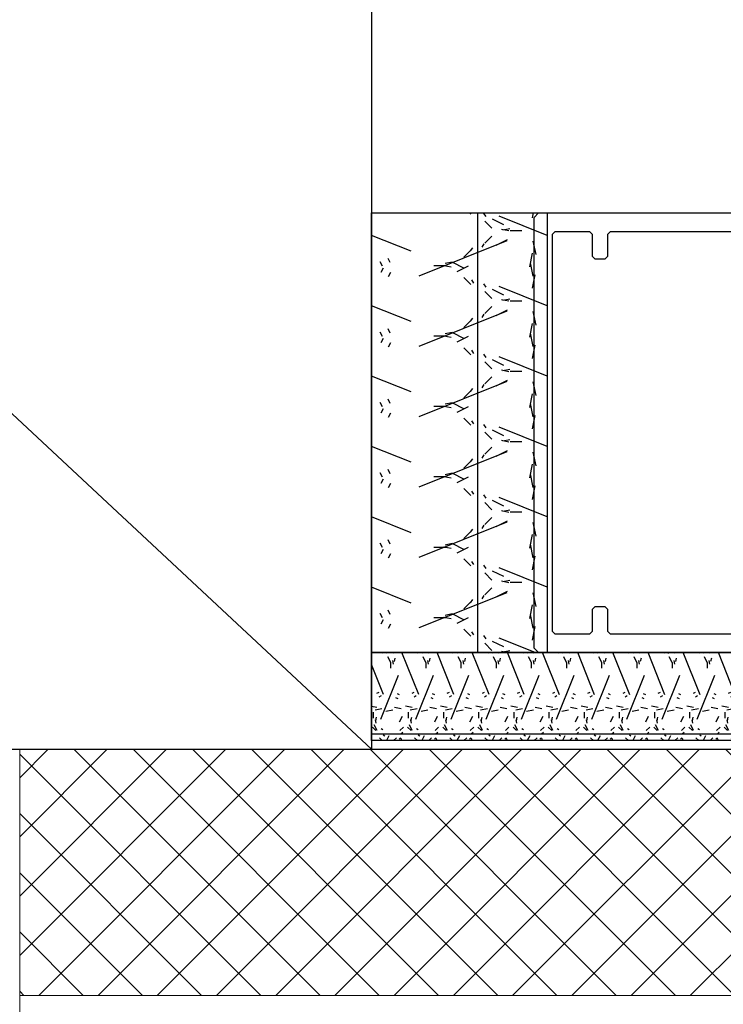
# Model space of a CAD drawing. Header units: millimetres. Extents: x -637441 to -130928, y -380379 to -53767.
# Tile 295 of 390: x -337512 to -337432, y -156681 to -156569. Entities that reach past the tile are written whole.
import ezdxf

# ---------------------------------------------------------------- set-up
doc = ezdxf.new("R2010")
doc.units = ezdxf.units.MM
doc.header["$LTSCALE"] = 10
for name, color, linetype in [('AL_1', 187, 'Continuous'), ('AL_3', 7, 'Continuous'), ('CrossSectionsProfils', 7, 'Continuous'), ('SLABĚ', 7, 'Continuous'), ('ZDIVO', 6, 'Continuous')]:
    doc.layers.add(name, color=color, linetype=linetype)
doc.layers.add('AL_2', color=14, linetype='Continuous', lineweight=50, plot=False)
for name, color, linetype, lineweight in [('CKTEXTY_MALE', 7, 'Continuous', 25), ('MB-inne', 8, 'Continuous', 9), ('MB-kreskowanie', 8, 'Continuous', 5)]:
    doc.layers.add(name, color=color, linetype=linetype, lineweight=lineweight)
doc.styles.add('!_MFSD_STANDARD', font='txt')
doc.dimstyles.new('!_MFSD$0', dxfattribs={"dimtxt": 3.5, "dimasz": 3.5, "dimexe": 1, "dimexo": 1, "dimgap": 1.5, "dimtad": 1, "dimdsep": 46, "dimtxsty": '!_MFSD_STANDARD', "dimblk": 'OPEN90', "dimcen": 0, "dimclrd": 155, "dimclre": 155, "dimclrt": 255, "dimadec": 0, "dimazin": 2, "dimtp": 0.1, "dimtm": 0.1, "dimtfac": 0.71, "dimtmove": 0, "dimatfit": 3, "dimldrblk": 'DOTSMALL', "dimfxl": 1, "dimtfill": 1, "dimlwd": -1, "dimlwe": -1, "dimarcsym": 1})

# ---------------------------------------------------------------- blocks, each defined once
blk = doc.blocks.new('K43_2152_X', base_point=(869.0615890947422, 512.9037853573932))
at = {"layer": 'CrossSectionsProfils', "flags": 128}
for points in [[(922.0594200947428, 537.9039893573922), (853.3594200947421, 537.903989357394), (853.0594200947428, 537.603989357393), (853.0594200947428, 535.4038988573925), (853.5594200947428, 534.9038988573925), (854.0594200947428, 534.9038988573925), (854.0594200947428, 536.4036718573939), (856.0594200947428, 536.4036718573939), (856.0594200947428, 532.6536718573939), (856.3094200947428, 532.4036718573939), (856.0594200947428, 532.1536718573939), (856.0594200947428, 528.4036718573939), (854.0594200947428, 528.4036718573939), (854.0594200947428, 529.9038988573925), (853.5594200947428, 529.9038988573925), (853.0594200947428, 529.4038988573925), (853.0594200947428, 525.9036718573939), (854.0594200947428, 525.9036718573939), (854.0594200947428, 526.903672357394), (856.0594200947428, 526.903672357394), (856.0594200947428, 519.4037853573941), (855.5594200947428, 518.9037853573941), (838.3615890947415, 518.9037853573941), (838.0615890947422, 518.603785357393), (838.0615890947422, 516.9037853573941), (838.5615890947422, 516.4037853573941), (839.5615890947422, 516.4037853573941), (839.5615890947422, 517.4037853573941), (841.5719520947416, 517.4037853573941), (842.0719520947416, 516.9037853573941), (842.0719520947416, 515.6537853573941), (843.6596660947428, 512.9037853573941), (842.0719520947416, 510.1537853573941), (842.0719520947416, 508.9037853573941), (841.5719520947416, 508.4037853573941), (839.5615890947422, 508.4037853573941), (839.5615890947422, 509.4037853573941), (838.5615890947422, 509.4037853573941), (838.0615890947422, 508.9037853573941), (838.0615890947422, 507.2037853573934), (838.3615890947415, 506.9037853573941), (855.5594200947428, 506.9037853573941), (856.0594200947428, 506.4037853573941), (856.0594200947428, 498.9038983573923), (854.0594200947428, 498.9038983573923), (854.0594200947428, 499.9038988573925), (853.0594200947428, 499.9038988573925), (853.0594200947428, 496.4036718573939), (853.5594200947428, 495.9036718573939), (854.0594200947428, 495.9036718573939), (854.0594200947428, 497.4038988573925), (856.0594200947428, 497.4038988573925), (856.0594200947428, 493.6538988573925), (856.3094200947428, 493.4038988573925), (856.0594200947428, 493.1538988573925), (856.0594200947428, 489.4038988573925), (854.0594200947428, 489.4038988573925), (854.0594200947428, 490.9036718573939), (853.5594200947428, 490.9036718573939), (853.0594200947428, 490.4036718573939), (853.0594200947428, 488.2035813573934), (853.3594200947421, 487.9035813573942), (922.0594200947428, 487.9035813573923), (922.5594200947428, 488.4035813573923), (922.5594200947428, 537.4039893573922), (922.0594200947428, 537.9039893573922)], [(915.659420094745, 532.7037853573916), (914.4594200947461, 532.7037853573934), (914.1594200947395, 533.0037853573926), (914.1594200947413, 535.5039893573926), (913.8594200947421, 535.8039893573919), (858.3594200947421, 535.8039893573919), (858.0594200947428, 535.5039893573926), (858.0594200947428, 490.3035813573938), (858.3594200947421, 490.0035813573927), (913.8594200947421, 490.0035813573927), (914.1594200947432, 490.303581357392), (914.159420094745, 492.8037853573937), (914.4594200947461, 493.103785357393), (915.659420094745, 493.103785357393), (915.9594200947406, 492.8037853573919), (915.9594200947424, 490.303581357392), (916.2594200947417, 490.0035813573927), (920.1594200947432, 490.0035813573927), (920.4594200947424, 490.303581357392), (920.4594200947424, 535.5039893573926), (920.1594200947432, 535.8039893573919), (916.2594200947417, 535.8039893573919), (915.9594200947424, 535.5039893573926), (915.9594200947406, 533.0037853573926), (915.659420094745, 532.7037853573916)], [(856.1541009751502, 516.525050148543), (855.669029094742, 516.9037848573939), (845.6803910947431, 516.9037848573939), (845.2473783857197, 516.1537848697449), (846.6596655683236, 513.7076315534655), (846.6596655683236, 512.0999391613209), (845.2473783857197, 509.6537858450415), (845.6803910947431, 508.9037858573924), (855.669029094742, 508.9037858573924), (856.1541009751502, 509.2825205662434), (857.0593971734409, 512.9037853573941), (856.1541009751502, 516.525050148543)]]:
    blk.add_lwpolyline(points, dxfattribs=at)
blk = doc.blocks.new('*D781')
at = {"layer": 'DEFPOINTS', "color": 0, "transparency": 16777216}
for p in [(0, 0), (0, -20.00000000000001), (-2.461246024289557e-28, -20.00000000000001)]:
    blk.add_point(p, dxfattribs=at)
at = {"layer": 'AL_2', "transparency": 16777216, "insert": (-2.250000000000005, -10), "char_height": 1.5, "attachment_point": 5, "rotation": 90, "style": '!_MFSD_STANDARD', "bg_fill": 3, "box_fill_scale": 1.1, "bg_fill_color": 256, "bg_fill_true_color": 13158600, "bg_fill_transparency": 0}
blk.add_mtext('20mm', dxfattribs=at)
blk = doc.blocks.new('_DotSmall')
at = {"color": 0, "linetype": 'ByBlock', "const_width": 0.5}
blk.add_lwpolyline([(-0.0625, 0, 1), (0.0625, 0, 1)], format="xyb", close=True, dxfattribs=at)
blk = doc.blocks.new('_Open90')
at = {"color": 0, "linetype": 'ByBlock', "lineweight": -2}
for p, q in [((-0.5, 0.5), (0, 0)), ((0, 0), (-1, 0)), ((0, 0), (-0.5, -0.5))]:
    blk.add_line(p, q, dxfattribs=at)
blk = doc.blocks.new('*D779')
at = {"layer": 'DEFPOINTS', "color": 0, "transparency": 16777216}
for p in [(0, 0), (0, -10), (-2.477023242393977e-28, -10)]:
    blk.add_point(p, dxfattribs=at)
at = {"layer": 'AL_2', "transparency": 16777216, "insert": (-2.250000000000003, -5.000000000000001), "char_height": 1.5, "attachment_point": 5, "rotation": 90, "style": '!_MFSD_STANDARD', "bg_fill": 3, "box_fill_scale": 1.1, "bg_fill_color": 256, "bg_fill_true_color": 13158600, "bg_fill_transparency": 0}
blk.add_mtext('10mm', dxfattribs=at)
blk = doc.blocks.new('*U780')
at = {"layer": 'AL_1'}
h = blk.add_hatch(dxfattribs=at)
h.set_pattern_fill('MINERAL WOOL', color=256, scale=20)
h.set_pattern_definition([(0, (72.75000000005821, -5.169198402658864e-15), (0, 20), []), (68.1986, (76.75000000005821, 4.999999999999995), (-8.000497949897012, -0.0007441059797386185), [10.77, -10.77]), (111.8014, (76.75000000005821, 4.999999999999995), (-8.000497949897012, 0.0007441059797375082), [10.77, -10.77]), (90, (76.75000000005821, 3.679999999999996), (-8, 4.898587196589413e-16), [1.32, -18.68]), (90, (72.75000000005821, 14.99999999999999), (-8, 4.898587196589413e-16), [1.32, -18.68]), (11.3099, (72.75000000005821, -5.169198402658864e-15), (-7.999992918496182, -3.310420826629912e-06), [1.568, -98.842, 1.568, -101.98]), (11.3099, (72.75000000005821, 19.99999999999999), (-7.999992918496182, -3.310420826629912e-06), [1.568, -98.842, 1.568, -101.98]), (26.5651, (74.2884600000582, 0.3076999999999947), (-8.000007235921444, 2.127299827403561e-06), [0.55, -44.17]), (33.6901, (74.78078000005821, 0.5538599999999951), (-7.999997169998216, -4.534226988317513e-06), [0.44374, -143.7783]), (33.6901, (74.78078000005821, 20.55385999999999), (-7.999997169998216, -4.534226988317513e-06), [0.44374, -143.7783]), (33.6901, (74.78078000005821, 40.55386000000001), (-7.999997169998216, -4.534226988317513e-06), [0.44374, -143.7783]), (33.6901, (74.78078000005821, 60.55386000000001), (-7.999997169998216, -4.534226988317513e-06), [0.44374, -143.7783]), (45, (75.15000000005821, 0.7999999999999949), (-8.000008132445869, 0), [1.13138, -55.43716000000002]), (45, (75.15000000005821, 20.79999999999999), (-8.000008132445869, 0), [1.13138, -55.43716000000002]), (63.43480000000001, (75.95000000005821, 1.599999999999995), (-8.000007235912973, 1.183534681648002e-05), [1.431059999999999, -88.01163999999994]), (63.43480000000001, (75.95000000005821, 21.59999999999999), (-8.000007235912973, 1.183534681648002e-05), [1.431059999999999, -88.01163999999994]), (63.43480000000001, (75.95000000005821, 41.6), (-8.000007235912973, 1.183534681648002e-05), [1.431059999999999, -88.01163999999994]), (63.43480000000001, (75.95000000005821, 61.6), (-8.000007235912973, 1.183534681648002e-05), [1.431059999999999, -88.01163999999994]), (78.6901, (76.59000000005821, 2.879999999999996), (-7.999992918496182, 3.310420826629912e-06), [0.81586, -39.97630000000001]), (78.6901, (76.59000000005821, 22.88), (-7.999992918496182, 3.310420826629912e-06), [0.81586, -39.97630000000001]), (168.6901, (72.75000000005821, -5.169198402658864e-15), (-7.999992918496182, 3.310420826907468e-06), [1.568, -98.842, 1.568, -101.98]), (168.6901, (72.75000000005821, 19.99999999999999), (-7.999992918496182, 3.310420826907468e-06), [1.568, -98.842, 1.568, -101.98]), (153.4349, (71.21154000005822, 0.3076999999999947), (-8.000007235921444, -2.127299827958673e-06), [0.55, -44.17]), (146.3099, (70.7192200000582, 0.5538599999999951), (-7.999997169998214, 4.534226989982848e-06), [0.44374, -143.7783]), (146.3099, (70.7192200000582, 20.55385999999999), (-7.999997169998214, 4.534226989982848e-06), [0.44374, -143.7783]), (146.3099, (70.7192200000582, 40.55386000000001), (-7.999997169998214, 4.534226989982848e-06), [0.44374, -143.7783]), (146.3099, (70.7192200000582, 60.55386000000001), (-7.999997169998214, 4.534226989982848e-06), [0.44374, -143.7783]), (135, (70.3500000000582, 0.7999999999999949), (-8.000008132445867, 5.551115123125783e-16), [1.13138, -55.43716000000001]), (135, (70.3500000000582, 20.79999999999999), (-8.000008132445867, 5.551115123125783e-16), [1.13138, -55.43716000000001]), (116.5652, (69.5500000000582, 1.599999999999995), (-8.000007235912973, -1.183534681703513e-05), [1.43106, -88.01164]), (116.5652, (69.5500000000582, 21.59999999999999), (-8.000007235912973, -1.183534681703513e-05), [1.43106, -88.01164]), (116.5652, (69.5500000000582, 41.6), (-8.000007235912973, -1.183534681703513e-05), [1.43106, -88.01164]), (116.5652, (69.5500000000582, 61.6), (-8.000007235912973, -1.183534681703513e-05), [1.43106, -88.01164]), (101.3098999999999, (68.9100000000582, 2.879999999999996), (-7.999992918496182, -3.310420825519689e-06), [0.8158599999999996, -39.97629999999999]), (101.3098999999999, (68.9100000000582, 22.88), (-7.999992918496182, -3.310420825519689e-06), [0.8158599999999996, -39.97629999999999]), (333.4349, (78.2884600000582, -0.307700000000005), (8.000007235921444, 2.127299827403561e-06), [0.55, -44.17]), (206.5651, (67.21154000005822, -0.307700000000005), (8.000007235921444, -2.127299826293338e-06), [0.5499999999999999, -44.16999999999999]), (326.3099, (78.78078000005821, -0.5538600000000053), (7.999997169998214, -4.53422698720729e-06), [0.44374, -143.7783]), (326.3099, (78.78078000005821, -20.55386000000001), (7.999997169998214, -4.53422698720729e-06), [0.44374, -143.7783]), (326.3099, (78.78078000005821, -40.55386000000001), (7.999997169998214, -4.53422698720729e-06), [0.44374, -143.7783]), (326.3099, (78.78078000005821, -60.55386000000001), (7.999997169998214, -4.53422698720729e-06), [0.44374, -143.7783]), (213.6901, (66.7192200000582, -0.5538600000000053), (7.999997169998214, 4.534226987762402e-06), [0.4437399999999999, -143.7782999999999]), (213.6901, (66.7192200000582, -20.55386000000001), (7.999997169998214, 4.534226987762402e-06), [0.4437399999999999, -143.7782999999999]), (213.6901, (66.7192200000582, -40.55386000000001), (7.999997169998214, 4.534226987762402e-06), [0.4437399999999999, -143.7782999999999]), (213.6901, (66.7192200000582, -60.55386000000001), (7.999997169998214, 4.534226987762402e-06), [0.4437399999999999, -143.7782999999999]), (315, (79.15000000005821, -0.8000000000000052), (8.000008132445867, -1.665334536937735e-15), [1.13138, -55.43716000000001]), (315, (79.15000000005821, -20.80000000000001), (8.000008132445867, -1.665334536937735e-15), [1.13138, -55.43716000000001]), (225, (66.3500000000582, -0.8000000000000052), (8.000008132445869, -1.110223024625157e-15), [1.13138, -55.43716000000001]), (225, (66.3500000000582, -20.80000000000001), (8.000008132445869, -1.110223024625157e-15), [1.13138, -55.43716000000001]), (296.5652000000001, (79.95000000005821, -1.600000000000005), (8.000007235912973, 1.183534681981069e-05), [1.43106, -88.01164]), (296.5652000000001, (79.95000000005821, -21.60000000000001), (8.000007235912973, 1.183534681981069e-05), [1.43106, -88.01164]), (296.5652000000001, (79.95000000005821, -41.6), (8.000007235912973, 1.183534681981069e-05), [1.43106, -88.01164]), (296.5652000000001, (79.95000000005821, -61.6), (8.000007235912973, 1.183534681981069e-05), [1.43106, -88.01164]), (243.4348, (65.5500000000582, -1.600000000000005), (8.000007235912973, -1.18353468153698e-05), [1.43106, -88.01164]), (243.4348, (65.5500000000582, -21.60000000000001), (8.000007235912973, -1.18353468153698e-05), [1.43106, -88.01164]), (243.4348, (65.5500000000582, -41.6), (8.000007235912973, -1.18353468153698e-05), [1.43106, -88.01164]), (243.4348, (65.5500000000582, -61.6), (8.000007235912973, -1.18353468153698e-05), [1.43106, -88.01164]), (281.3099, (80.59000000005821, -2.880000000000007), (7.999992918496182, 3.310420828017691e-06), [0.8158599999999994, -39.97629999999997]), (281.3099, (80.59000000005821, -22.88000000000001), (7.999992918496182, 3.310420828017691e-06), [0.8158599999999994, -39.97629999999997]), (258.6901, (64.9100000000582, -2.880000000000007), (7.999992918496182, -3.310420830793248e-06), [0.81586, -39.97630000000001]), (258.6901, (64.9100000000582, -22.88000000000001), (7.999992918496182, -3.310420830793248e-06), [0.81586, -39.97630000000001])])
h.paths.add_polyline_path([(-49.99999999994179, -20.00000000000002), (0, -20), (0, 0), (-49.99999999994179, 3.552713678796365e-15)])
at = {"layer": 'AL_3'}
blk.add_lwpolyline([(-49.99999999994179, -20.00000000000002), (0, -20), (0, 0), (-49.99999999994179, 3.552713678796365e-15)], close=True, dxfattribs=at)
at = {"layer": 'AL_2'}
dim = blk.add_linear_dim(base=(-2.461246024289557e-28, -20.00000000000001), p1=(0, 0), p2=(0, -20), angle=90.00000000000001, text='<>mm', dimstyle='!_MFSD$0', override={"dimtxt": 1.5, "dimdec": 0, "dimse1": 1, "dimse2": 1, "dimsd1": 1, "dimsd2": 1, "dimclrt": 256, "dimfxlon": 0, "dimtfillclr": 256}, dxfattribs=at)
dim.commit()
dim.dimension.update_dxf_attribs({"geometry": '*D781', "text_midpoint": (-2.250000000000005, -10)})
blk = doc.blocks.new('*U778')
at = {"layer": 'AL_1'}
h = blk.add_hatch(dxfattribs=at)
h.set_pattern_fill('MINERAL WOOL', color=256, scale=10)
h.set_pattern_definition([(0, (17.87292347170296, -1.269947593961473e-15), (0, 10), []), (68.1986, (19.87292347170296, 2.499999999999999), (-4.000248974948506, -0.0003720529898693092), [5.385, -5.385]), (111.8014, (19.87292347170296, 2.499999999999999), (-4.000248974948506, 0.0003720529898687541), [5.384999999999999, -5.384999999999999]), (90, (19.87292347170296, 1.839999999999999), (-4, 2.449293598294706e-16), [0.6600000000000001, -9.340000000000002]), (90, (17.87292347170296, 7.499999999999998), (-4, 2.449293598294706e-16), [0.6600000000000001, -9.340000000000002]), (11.3099, (17.87292347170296, -1.269947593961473e-15), (-3.999996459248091, -1.655210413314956e-06), [0.784, -49.421, 0.784, -50.99000000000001]), (11.3099, (17.87292347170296, 9.999999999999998), (-3.999996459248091, -1.655210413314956e-06), [0.784, -49.421, 0.784, -50.99000000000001]), (26.5651, (18.64215347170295, 0.1538499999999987), (-4.000003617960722, 1.063649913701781e-06), [0.275, -22.085]), (33.6901, (18.88831347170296, 0.2769299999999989), (-3.999998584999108, -2.267113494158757e-06), [0.22187, -71.88915]), (33.6901, (18.88831347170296, 10.27693), (-3.999998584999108, -2.267113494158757e-06), [0.22187, -71.88915]), (33.6901, (18.88831347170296, 20.27693), (-3.999998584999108, -2.267113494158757e-06), [0.22187, -71.88915]), (33.6901, (18.88831347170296, 30.27693000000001), (-3.999998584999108, -2.267113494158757e-06), [0.22187, -71.88915]), (45, (19.07292347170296, 0.3999999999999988), (-4.000004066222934, 0), [0.5656900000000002, -27.71858000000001]), (45, (19.07292347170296, 10.4), (-4.000004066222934, 0), [0.5656900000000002, -27.71858000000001]), (63.43480000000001, (19.47292347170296, 0.7999999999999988), (-4.000003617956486, 5.91767340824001e-06), [0.7155299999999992, -44.00581999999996]), (63.43480000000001, (19.47292347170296, 10.8), (-4.000003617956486, 5.91767340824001e-06), [0.7155299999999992, -44.00581999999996]), (63.43480000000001, (19.47292347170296, 20.8), (-4.000003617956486, 5.91767340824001e-06), [0.7155299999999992, -44.00581999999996]), (63.43480000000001, (19.47292347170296, 30.8), (-4.000003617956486, 5.91767340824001e-06), [0.7155299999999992, -44.00581999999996]), (78.6901, (19.79292347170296, 1.439999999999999), (-3.999996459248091, 1.655210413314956e-06), [0.40793, -19.98815]), (78.6901, (19.79292347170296, 11.44), (-3.999996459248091, 1.655210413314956e-06), [0.40793, -19.98815]), (168.6901, (17.87292347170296, -1.269947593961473e-15), (-3.999996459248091, 1.655210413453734e-06), [0.784, -49.421, 0.784, -50.99000000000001]), (168.6901, (17.87292347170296, 9.999999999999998), (-3.999996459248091, 1.655210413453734e-06), [0.784, -49.421, 0.784, -50.99000000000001]), (153.4349, (17.10369347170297, 0.1538499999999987), (-4.000003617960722, -1.063649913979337e-06), [0.275, -22.085]), (146.3099, (16.85753347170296, 0.2769299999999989), (-3.999998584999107, 2.267113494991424e-06), [0.22187, -71.88915]), (146.3099, (16.85753347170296, 10.27693), (-3.999998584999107, 2.267113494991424e-06), [0.22187, -71.88915]), (146.3099, (16.85753347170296, 20.27693), (-3.999998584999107, 2.267113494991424e-06), [0.22187, -71.88915]), (146.3099, (16.85753347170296, 30.27693000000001), (-3.999998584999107, 2.267113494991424e-06), [0.22187, -71.88915]), (135, (16.67292347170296, 0.3999999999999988), (-4.000004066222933, 2.775557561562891e-16), [0.5656900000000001, -27.71858]), (135, (16.67292347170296, 10.4), (-4.000004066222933, 2.775557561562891e-16), [0.5656900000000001, -27.71858]), (116.5652, (16.27292347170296, 0.7999999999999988), (-4.000003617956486, -5.917673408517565e-06), [0.71553, -44.00582]), (116.5652, (16.27292347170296, 10.8), (-4.000003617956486, -5.917673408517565e-06), [0.71553, -44.00582]), (116.5652, (16.27292347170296, 20.8), (-4.000003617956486, -5.917673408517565e-06), [0.71553, -44.00582]), (116.5652, (16.27292347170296, 30.8), (-4.000003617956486, -5.917673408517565e-06), [0.71553, -44.00582]), (101.3098999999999, (15.95292347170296, 1.439999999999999), (-3.999996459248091, -1.655210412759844e-06), [0.4079299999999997, -19.98814999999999]), (101.3098999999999, (15.95292347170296, 11.44), (-3.999996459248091, -1.655210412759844e-06), [0.4079299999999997, -19.98814999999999]), (333.4349, (20.64215347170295, -0.1538500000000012), (4.000003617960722, 1.063649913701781e-06), [0.275, -22.085]), (206.5651, (15.10369347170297, -0.1538500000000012), (4.000003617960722, -1.063649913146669e-06), [0.275, -22.085]), (326.3099, (20.88831347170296, -0.2769300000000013), (3.999998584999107, -2.267113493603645e-06), [0.22187, -71.88915]), (326.3099, (20.88831347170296, -10.27693), (3.999998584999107, -2.267113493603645e-06), [0.22187, -71.88915]), (326.3099, (20.88831347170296, -20.27693000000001), (3.999998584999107, -2.267113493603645e-06), [0.22187, -71.88915]), (326.3099, (20.88831347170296, -30.27693000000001), (3.999998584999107, -2.267113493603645e-06), [0.22187, -71.88915]), (213.6901, (14.85753347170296, -0.2769300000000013), (3.999998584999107, 2.267113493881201e-06), [0.2218699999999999, -71.88914999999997]), (213.6901, (14.85753347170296, -10.27693), (3.999998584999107, 2.267113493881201e-06), [0.2218699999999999, -71.88914999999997]), (213.6901, (14.85753347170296, -20.27693000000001), (3.999998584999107, 2.267113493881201e-06), [0.2218699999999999, -71.88914999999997]), (213.6901, (14.85753347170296, -30.27693000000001), (3.999998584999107, 2.267113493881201e-06), [0.2218699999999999, -71.88914999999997]), (315, (21.07292347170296, -0.4000000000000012), (4.000004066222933, -8.326672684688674e-16), [0.5656900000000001, -27.71858]), (315, (21.07292347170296, -10.4), (4.000004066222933, -8.326672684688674e-16), [0.5656900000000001, -27.71858]), (225, (14.67292347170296, -0.4000000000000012), (4.000004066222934, -5.551115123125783e-16), [0.5656900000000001, -27.71858]), (225, (14.67292347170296, -10.4), (4.000004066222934, -5.551115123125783e-16), [0.5656900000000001, -27.71858]), (296.5652000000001, (21.47292347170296, -0.8000000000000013), (4.000003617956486, 5.917673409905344e-06), [0.71553, -44.00582]), (296.5652000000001, (21.47292347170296, -10.8), (4.000003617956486, 5.917673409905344e-06), [0.71553, -44.00582]), (296.5652000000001, (21.47292347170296, -20.8), (4.000003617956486, 5.917673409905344e-06), [0.71553, -44.00582]), (296.5652000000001, (21.47292347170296, -30.8), (4.000003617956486, 5.917673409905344e-06), [0.71553, -44.00582]), (243.4348, (14.27292347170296, -0.8000000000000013), (4.000003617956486, -5.917673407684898e-06), [0.71553, -44.00582]), (243.4348, (14.27292347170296, -10.8), (4.000003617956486, -5.917673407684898e-06), [0.71553, -44.00582]), (243.4348, (14.27292347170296, -20.8), (4.000003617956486, -5.917673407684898e-06), [0.71553, -44.00582]), (243.4348, (14.27292347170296, -30.8), (4.000003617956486, -5.917673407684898e-06), [0.71553, -44.00582]), (281.3099, (21.79292347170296, -1.440000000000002), (3.999996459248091, 1.655210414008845e-06), [0.4079299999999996, -19.98814999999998]), (281.3099, (21.79292347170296, -11.44), (3.999996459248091, 1.655210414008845e-06), [0.4079299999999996, -19.98814999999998]), (258.6901, (13.95292347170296, -1.440000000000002), (3.999996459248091, -1.655210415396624e-06), [0.40793, -19.98815]), (258.6901, (13.95292347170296, -11.44), (3.999996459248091, -1.655210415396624e-06), [0.40793, -19.98815])])
h.paths.add_polyline_path([(-68.50207652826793, -10.00000000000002), (0, -10), (0, 0), (-68.50207652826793, 4.867365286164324e-15)])
at = {"layer": 'AL_3'}
blk.add_lwpolyline([(-68.50207652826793, -10.00000000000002), (0, -10), (0, 0), (-68.50207652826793, 4.867365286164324e-15)], close=True, dxfattribs=at)
at = {"layer": 'AL_2'}
dim = blk.add_linear_dim(base=(-2.477023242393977e-28, -10), p1=(0, 0), p2=(0, -10), angle=90.00000000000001, text='<>mm', dimstyle='!_MFSD$0', override={"dimtxt": 1.5, "dimdec": 0, "dimse1": 1, "dimse2": 1, "dimsd1": 1, "dimsd2": 1, "dimclrt": 256, "dimfxlon": 0, "dimtfillclr": 256}, dxfattribs=at)
dim.commit()
dim.dimension.update_dxf_attribs({"geometry": '*D779', "text_midpoint": (-2.250000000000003, -5.000000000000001)})

msp = doc.modelspace()

# ---------------------------------------------------------------- hatches: boundary and pattern name
at = {"layer": 'MB-kreskowanie', "linetype": 'ByBlock'}
h = msp.add_hatch(dxfattribs=at)
h.set_pattern_fill('ANSI37', color=256, scale=1.5, angle=-1.272221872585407e-14, style=0, double=1)
h.set_pattern_definition([(44.99999999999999, (-355493.7348570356, -155508.6341524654), (-3.367596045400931, 3.367596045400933), []), (135, (-355493.7348570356, -155508.6341524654), (-3.367596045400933, -3.367596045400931), [])])
h.paths.add_polyline_path([(-337354.1013427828, -156648.7153250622), (-337354.0965970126, -156679.7083748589), (-337512.1013747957, -156679.7097411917), (-337512.1013747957, -156651.7140623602), (-337403.5936832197, -156651.7154556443), (-337403.5936832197, -156645.0043340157), (-337403.5936832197, -156641.7717940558), (-337378.1463324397, -156641.7717940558), (-337375.101342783, -156644.9057391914), (-337375.1013427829, -156648.7153250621)])

# ---------------------------------------------------------------- linework, layer by layer
at = {"layer": 'CKTEXTY_MALE'}
msp.add_line((-337472.1016093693, -156651.7154556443), (-337352.1016093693, -156651.7154556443), dxfattribs=at)
at = {"layer": 'MB-inne', "linetype": 'ByBlock'}
msp.add_lwpolyline([(-337352.0971352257, -156681.7088828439), (-337352.0958522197, -156628.7085837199, 0.414222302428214), (-337355.0958522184, -156625.7084941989), (-337367.0957626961, -156625.7084941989), (-337367.0957626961, -156627.7083748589), (-337355.0816074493, -156627.7083748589, -0.4143156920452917), (-337354.08160751, -156628.7087235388), (-337354.0965970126, -156679.7083748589), (-337512.101609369, -156679.7115180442), (-337512.101609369, -156681.7115180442)], format="xyb", close=True, dxfattribs=at)
at = {"layer": 'MB-inne'}
msp.add_lwpolyline([(-337403.5936832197, -156645.0043340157), (-337403.5936832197, -156641.7717940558), (-337378.1463324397, -156641.7717940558), (-337375.101342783, -156644.9057391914), (-337375.1013427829, -156648.7153250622), (-337354.1013427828, -156648.7153250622), (-337354.1013427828, -156679.715255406), (-337512.1011401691, -156679.7115180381), (-337512.101609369, -156651.7154556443), (-337403.5940246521, -156651.7154556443)], close=True, dxfattribs=at)
at = {"layer": 'SLABĚ', "color": 6}
msp.add_line((-337472.1016093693, -154381.7154556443), (-337472.1016093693, -156651.7154556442), dxfattribs=at)
at = {"layer": 'SLABĚ'}
msp.add_line((-337622.1016093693, -156511.7154556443), (-337472.1016093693, -156651.7154556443), dxfattribs=at)
at = {"layer": 'ZDIVO'}
msp.add_line((-337772.1016093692, -156651.7154556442), (-337472.1016093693, -156651.7154556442), dxfattribs=at)

# ---------------------------------------------------------------- block references
at = {"layer": 'CrossSectionsProfils', "xscale": -1}
msp.add_blockref('K43_2152_X', (-337400.1017013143, -156615.7185039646), dxfattribs=at)

# ---------------------------------------------------------------- next in the draw order: block references
at = {"layer": 'AL_3', "xscale": -1, "rotation": 90}
msp.add_blockref('*U780', (-337472.1016093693, -156640.714475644), dxfattribs=at)

# ---------------------------------------------------------------- next in the draw order: block references
at = {"layer": 'AL_3', "xscale": -1}
msp.add_blockref('*U778', (-337472.1016093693, -156640.714475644), dxfattribs=at)

doc.saveas('drawing.dxf')
